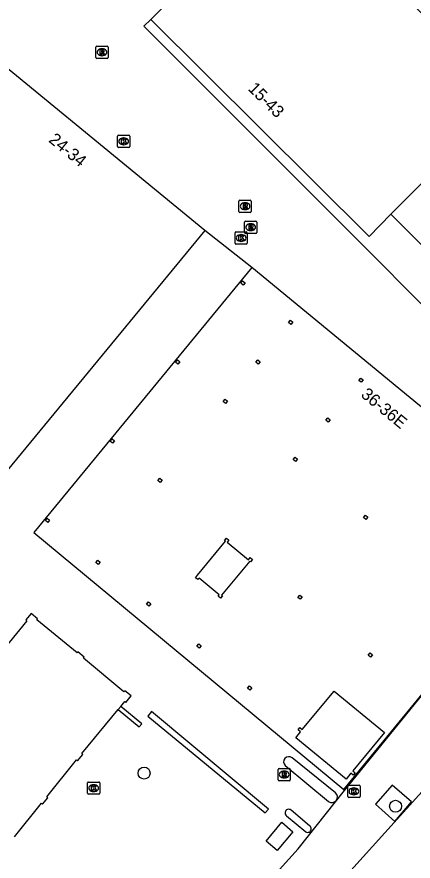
# Model space of a CAD drawing. Extents: x 161772 to 163123, y 383092 to 383917.
# Drawn here: x 162073.6 to 162106.1, y 383232.3 to 383301.5 of the extents above; entities that cross this region are included whole.
import ezdxf

# ---------------------------------------------------------------- set-up
doc = ezdxf.new("R2010")
doc.units = 0
for name, color, linetype in [('IMGEO_Boom', 7, 'Continuous'), ('IMGEO_Haag', 7, 'Continuous'), ('IMGEO_Kolk', 7, 'Continuous'), ('IMGEO_Lage_trafo', 7, 'Continuous'), ('IMGEO_Pand', 7, 'Continuous'), ('IMGEO_Pand_nummerreeks', 7, 'Continuous'), ('IMGEO_Pand_overbouw', 7, 'Continuous'), ('IMGEO_Rijbaan_lokaal_open', 7, 'Continuous'), ('IMGEO_Rioolput', 7, 'Continuous'), ('IMGEO_Verkeerseiland_open', 7, 'Continuous')]:
    doc.layers.add(name, color=color, linetype=linetype)

msp = doc.modelspace()

# ---------------------------------------------------------------- linework, layer by layer
at = {"layer": 'IMGEO_Boom'}
for centre in [(162084.03, 383239.527), (162104.636, 383236.816)]:
    msp.add_circle(centre, 0.489, dxfattribs=at)
at = {"layer": 'IMGEO_Haag'}
for points in [[(162081.898, 383244.735), (162083.632, 383243.315), (162083.84, 383243.576), (162082.117, 383245.001)], [(162084.644, 383244.585), (162084.326, 383244.185), (162093.954, 383236.266), (162094.234, 383236.581), (162084.644, 383244.585)]]:
    msp.add_lwpolyline(points, dxfattribs=at)
at = {"layer": 'IMGEO_Kolk'}
for p, q in [((162081.852, 383290.885), (162081.852, 383291.737)), ((162081.927, 383291.811), (162082.779, 383291.811)), ((162082.34, 383291.591), (162082.365, 383291.591)), ((162082.853, 383291.737), (162082.853, 383290.885)), ((162082.779, 383290.811), (162081.927, 383290.811)), ((162082.363, 383291.031), (162082.338, 383291.031)), ((162091.478, 383282.961), (162091.478, 383283.813)), ((162091.553, 383283.887), (162092.405, 383283.887)), ((162091.966, 383283.667), (162091.991, 383283.667)), ((162092.479, 383283.813), (162092.479, 383282.961)), ((162092.405, 383282.887), (162091.553, 383282.887)), ((162091.989, 383283.107), (162091.964, 383283.107)), ((162079.387, 383237.873), (162079.387, 383238.725)), ((162079.462, 383238.799), (162080.314, 383238.799)), ((162080.388, 383238.725), (162080.388, 383237.873)), ((162079.898, 383238.019), (162079.873, 383238.019)), ((162079.875, 383238.579), (162079.9, 383238.579)), ((162100.723, 383237.611), (162100.723, 383238.463)), ((162100.798, 383238.537), (162101.65, 383238.537)), ((162101.211, 383238.317), (162101.236, 383238.317)), ((162101.724, 383238.463), (162101.724, 383237.611)), ((162080.314, 383237.799), (162079.462, 383237.799)), ((162101.65, 383237.537), (162100.798, 383237.537)), ((162101.234, 383237.757), (162101.209, 383237.757))]:
    msp.add_line(p, q, dxfattribs=at)
for points in [[(162081.852, 383290.885), (162081.852, 383291.737)], [(162081.927, 383291.811), (162082.779, 383291.811)], [(162082.173, 383291.511), (162082.296, 383291.511), (162082.296, 383291.36), (162082.426, 383291.511), (162082.59, 383291.511), (162082.444, 383291.36), (162082.597, 383291.111), (162082.445, 383291.111), (162082.36, 383291.275), (162082.296, 383291.208), (162082.296, 383291.111), (162082.173, 383291.111), (162082.173, 383291.511)], [(162082.853, 383291.737), (162082.853, 383290.885)], [(162082.779, 383290.811), (162081.927, 383290.811)], [(162091.478, 383282.961), (162091.478, 383283.813)], [(162091.553, 383283.887), (162092.405, 383283.887)], [(162091.799, 383283.587), (162091.922, 383283.587), (162091.922, 383283.436), (162092.052, 383283.587), (162092.216, 383283.587), (162092.07, 383283.436), (162092.223, 383283.187), (162092.071, 383283.187), (162091.986, 383283.351), (162091.922, 383283.284), (162091.922, 383283.187), (162091.799, 383283.187), (162091.799, 383283.587)], [(162092.479, 383283.813), (162092.479, 383282.961)], [(162092.405, 383282.887), (162091.553, 383282.887)], [(162079.387, 383237.873), (162079.387, 383238.725)], [(162079.462, 383238.799), (162080.314, 383238.799)], [(162080.388, 383238.725), (162080.388, 383237.873)], [(162079.708, 383238.499), (162079.831, 383238.499), (162079.831, 383238.348), (162079.961, 383238.499), (162080.125, 383238.499), (162079.979, 383238.348), (162080.132, 383238.099), (162079.98, 383238.099), (162079.895, 383238.263), (162079.831, 383238.196), (162079.831, 383238.099), (162079.708, 383238.099), (162079.708, 383238.499)], [(162100.723, 383237.611), (162100.723, 383238.463)], [(162100.798, 383238.537), (162101.65, 383238.537)], [(162101.044, 383238.237), (162101.167, 383238.237), (162101.167, 383238.086), (162101.297, 383238.237), (162101.461, 383238.237), (162101.315, 383238.086), (162101.468, 383237.837), (162101.316, 383237.837), (162101.231, 383238.001), (162101.167, 383237.934), (162101.167, 383237.837), (162101.044, 383237.837), (162101.044, 383238.237)], [(162101.724, 383238.463), (162101.724, 383237.611)], [(162080.314, 383237.799), (162079.462, 383237.799)], [(162101.65, 383237.537), (162100.798, 383237.537)]]:
    msp.add_lwpolyline(points, dxfattribs=at)
for centre, start, end in [((162081.929, 383291.735), 91.55205, 178.44795), ((162081.929, 383291.735), 91.55205, 178.44795), ((162082.777, 383291.735), 1.55205, 88.44795), ((162082.777, 383291.735), 1.55205, 88.44795), ((162081.929, 383290.887), 181.55205, 268.44795), ((162081.929, 383290.887), 181.55205, 268.44795), ((162082.777, 383290.887), 271.55205, 358.44795), ((162082.777, 383290.887), 271.55205, 358.44795), ((162091.555, 383283.811), 91.55205, 178.44795), ((162091.555, 383283.811), 91.55205, 178.44795), ((162092.403, 383283.811), 1.55205, 88.44795), ((162092.403, 383283.811), 1.55205, 88.44795), ((162091.555, 383282.963), 181.55205, 268.44795), ((162091.555, 383282.963), 181.55205, 268.44795), ((162092.403, 383282.963), 271.55205, 358.44795), ((162092.403, 383282.963), 271.55205, 358.44795), ((162079.464, 383238.723), 91.55205, 178.44795), ((162079.464, 383238.723), 91.55205, 178.44795), ((162080.312, 383238.723), 1.55205, 88.44795), ((162080.312, 383238.723), 1.55205, 88.44795), ((162100.8, 383238.461), 91.55205, 178.44795), ((162100.8, 383238.461), 91.55205, 178.44795), ((162101.648, 383238.461), 1.55205, 88.44795), ((162101.648, 383238.461), 1.55205, 88.44795), ((162079.464, 383237.875), 181.55205, 268.44795), ((162079.464, 383237.875), 181.55205, 268.44795), ((162080.312, 383237.875), 271.55205, 358.44795), ((162080.312, 383237.875), 271.55205, 358.44795), ((162100.8, 383237.613), 181.55205, 268.44795), ((162100.8, 383237.613), 181.55205, 268.44795), ((162101.648, 383237.613), 271.55205, 358.44795), ((162101.648, 383237.613), 271.55205, 358.44795)]:
    msp.add_arc(centre, 0.0765, start, end, dxfattribs=at)
for centre, major_axis, ratio, start_param, end_param in [((162082.339, 383291.311), (-0.387, 0.002), 0.722429, 4.712389, 7.853982), ((162082.364, 383291.311), (-0.39, 0.002), 0.717154, 1.570796, 4.712389), ((162091.965, 383283.387), (-0.387, 0.002), 0.722429, 4.712389, 7.853982), ((162091.99, 383283.387), (-0.39, 0.002), 0.717154, 1.570796, 4.712389), ((162079.874, 383238.299), (-0.387, 0.002), 0.722429, 4.712389, 7.853982), ((162079.899, 383238.299), (-0.39, 0.002), 0.717154, 1.570796, 4.712389), ((162101.21, 383238.037), (-0.387, 0.002), 0.722429, 4.712389, 7.853982), ((162101.235, 383238.037), (-0.39, 0.002), 0.717154, 1.570796, 4.712389)]:
    msp.add_ellipse(centre, major_axis=major_axis, ratio=ratio, start_param=start_param, end_param=end_param, dxfattribs=at)
at = {"layer": 'IMGEO_Lage_trafo'}
msp.add_lwpolyline([(162095.305, 383235.496), (162096.207, 383234.727), (162094.926, 383233.189), (162094.023, 383233.945), (162095.305, 383235.496)], dxfattribs=at)
at = {"layer": 'IMGEO_Pand'}
for points in [[(162113.782, 383294.862), (162095.853, 383312.658), (162084.572, 383301.309)], [(162104.257, 383285.332), (162102.479, 383283.524), (162084.572, 383301.309)], [(162088.992, 383283.992), (162067.794, 383258.294), (162049.772, 383273.051), (162070.949, 383298.816)], [(162088.992, 383283.992), (162070.949, 383298.816)], [(162113.782, 383294.862), (162104.257, 383285.332)], [(162125.621, 383260.44), (162108.412, 383277.665), (162110.17, 383279.424), (162108.154, 383281.438), (162104.257, 383285.332)], [(162091.946, 383279.682), (162092.105, 383279.874), (162092.298, 383279.715), (162092.139, 383279.523), (162091.946, 383279.682)], [(162095.855, 383276.465), (162096.014, 383276.658), (162096.207, 383276.499), (162096.048, 383276.306), (162095.855, 383276.465)], [(162086.607, 383273.204), (162086.765, 383273.398), (162086.958, 383273.238), (162086.799, 383273.045), (162086.607, 383273.204)], [(162093.179, 383273.215), (162093.338, 383273.407), (162093.531, 383273.248), (162093.371, 383273.055), (162093.179, 383273.215)], [(162101.78, 383271.913), (162101.973, 383271.754), (162101.814, 383271.562), (162101.621, 383271.721), (162101.78, 383271.913)], [(162090.505, 383269.98), (162090.664, 383270.174), (162090.857, 383270.014), (162090.698, 383269.821), (162090.505, 383269.98)], [(162099.088, 383268.653), (162099.281, 383268.494), (162099.121, 383268.301), (162098.929, 383268.46), (162099.088, 383268.653)], [(162081.245, 383266.735), (162081.405, 383266.928), (162081.597, 383266.768), (162081.438, 383266.576), (162081.245, 383266.735)], [(162096.414, 383265.419), (162096.607, 383265.26), (162096.448, 383265.067), (162096.255, 383265.226), (162096.414, 383265.419)], [(162085.151, 383263.505), (162085.311, 383263.698), (162085.503, 383263.539), (162085.344, 383263.346), (162085.151, 383263.505)], [(162075.931, 383260.231), (162076.09, 383260.424), (162076.282, 383260.264), (162076.123, 383260.071), (162075.931, 383260.231)], [(162102.168, 383260.662), (162102.361, 383260.502), (162102.202, 383260.309), (162102.009, 383260.468), (162102.168, 383260.662)], [(162088.529, 383255.496), (162088.44, 383255.388), (162088.247, 383255.546), (162088.409, 383255.744), (162090.698, 383258.535), (162090.621, 383258.598), (162090.78, 383258.791), (162090.973, 383258.633), (162090.827, 383258.455), (162092.577, 383257.019), (162092.723, 383257.197), (162092.917, 383257.038), (162092.758, 383256.845), (162092.681, 383256.908), (162090.375, 383254.124), (162090.451, 383254.061), (162090.293, 383253.868), (162090.1, 383254.027), (162090.188, 383254.135), (162088.529, 383255.496)], [(162080.072, 383256.799), (162080.231, 383256.992), (162080.424, 383256.832), (162080.264, 383256.64), (162080.072, 383256.799)], [(162096.795, 383254.126), (162096.988, 383253.968), (162096.829, 383253.775), (162096.636, 383253.933), (162096.795, 383254.126)], [(162084.374, 383253.558), (162084.567, 383253.399), (162084.407, 383253.206), (162084.215, 383253.366), (162084.374, 383253.558)], [(162082.117, 383245.001), (162082.445, 383245.4), (162082.53, 383245.33), (162082.963, 383245.855), (162082.446, 383246.281), (162082.376, 383246.196), (162079.052, 383248.951), (162079.122, 383249.036), (162078.598, 383249.465), (162078.528, 383249.38), (162075.221, 383252.089), (162075.282, 383252.178), (162074.758, 383252.599), (162074.32, 383252.086), (162074.404, 383252.015), (162070.893, 383247.731)], [(162088.517, 383250.125), (162088.71, 383249.965), (162088.55, 383249.772), (162088.358, 383249.932), (162088.517, 383250.125)], [(162102.564, 383249.395), (162102.757, 383249.237), (162102.598, 383249.043), (162102.405, 383249.202), (162102.564, 383249.395)], [(162092.66, 383246.691), (162092.853, 383246.531), (162092.693, 383246.339), (162092.501, 383246.498), (162092.66, 383246.691)], [(162099.6, 383246.241), (162103.727, 383242.849), (162101.137, 383239.706), (162101.33, 383239.547), (162101.17, 383239.353), (162100.978, 383239.513), (162100.595, 383239.03), (162096.458, 383242.428), (162096.837, 383242.905), (162096.644, 383243.065), (162096.804, 383243.257), (162096.996, 383243.098), (162099.6, 383246.241)], [(162082.117, 383245.001), (162081.898, 383244.735)], [(162073.402, 383234.316), (162075.618, 383237.056), (162075.703, 383236.987), (162076.124, 383237.508), (162076.039, 383237.577), (162078.491, 383240.609), (162078.575, 383240.538), (162079.013, 383241.054), (162078.929, 383241.125), (162081.898, 383244.735)]]:
    msp.add_lwpolyline(points, dxfattribs=at)
at = {"layer": 'IMGEO_Pand_overbouw'}
msp.add_lwpolyline([(162114.439, 383263.213), (162114.338, 383263.296), (162092.847, 383280.981), (162074.975, 383259.258), (162100.391, 383238.194), (162111.993, 383252.292), (162112.228, 383252.578), (162112.134, 383252.656), (162108.335, 383255.809), (162110.808, 383258.809)], close=True, dxfattribs=at)
at = {"layer": 'IMGEO_Rijbaan_lokaal_open'}
for points in [[(162084.572, 383301.309), (162084.008, 383300.741), (162124.973, 383259.78), (162125.621, 383260.44)], [(162068.652, 383202.355), (162096.663, 383233.336), (162100.456, 383238.097), (162111.993, 383252.292), (162112.228, 383252.578), (162118.339, 383260.004), (162114.439, 383263.213), (162114.338, 383263.296), (162092.847, 383280.981), (162088.992, 383283.992)], [(162118.717, 383251.19), (162100.965, 383231.546), (162094.438, 383224.339)], [(162105.956, 383237.171), (162104.363, 383238.529), (162102.998, 383236.982), (162104.586, 383235.564), (162105.956, 383237.171)]]:
    msp.add_lwpolyline(points, dxfattribs=at)
at = {"layer": 'IMGEO_Rioolput'}
for p, q in [((162080.068, 383298.186), (162080.068, 383299.038)), ((162080.143, 383299.112), (162080.995, 383299.112)), ((162080.556, 383298.892), (162080.581, 383298.892)), ((162081.069, 383299.038), (162081.069, 383298.186)), ((162080.995, 383298.112), (162080.143, 383298.112)), ((162080.579, 383298.332), (162080.554, 383298.332)), ((162091.803, 383285.565), (162091.803, 383286.417)), ((162091.878, 383286.491), (162092.73, 383286.491)), ((162092.804, 383286.417), (162092.804, 383285.565)), ((162092.314, 383285.711), (162092.289, 383285.711)), ((162092.291, 383286.271), (162092.316, 383286.271)), ((162092.73, 383285.491), (162091.878, 383285.491)), ((162092.264, 383283.844), (162092.264, 383284.696)), ((162092.339, 383284.77), (162093.191, 383284.77)), ((162092.752, 383284.55), (162092.777, 383284.55)), ((162093.265, 383284.696), (162093.265, 383283.844)), ((162093.191, 383283.77), (162092.339, 383283.77)), ((162092.775, 383283.99), (162092.75, 383283.99)), ((162095.009, 383238.983), (162095.009, 383239.835)), ((162095.084, 383239.909), (162095.936, 383239.909)), ((162095.497, 383239.689), (162095.522, 383239.689)), ((162096.01, 383239.835), (162096.01, 383238.983)), ((162095.936, 383238.909), (162095.084, 383238.909)), ((162095.52, 383239.129), (162095.495, 383239.129))]:
    msp.add_line(p, q, dxfattribs=at)
for points in [[(162080.068, 383298.186), (162080.068, 383299.038)], [(162080.143, 383299.112), (162080.995, 383299.112)], [(162080.657, 383298.81), (162080.405, 383298.812), (162080.405, 383298.412)], [(162081.069, 383299.038), (162081.069, 383298.186)], [(162080.995, 383298.112), (162080.143, 383298.112)], [(162080.405, 383298.412), (162080.529, 383298.412), (162080.529, 383298.574), (162080.54, 383298.574)], [(162080.583, 383298.731), (162080.529, 383298.731), (162080.529, 383298.65)], [(162080.529, 383298.65), (162080.581, 383298.65)], [(162080.587, 383298.545), (162080.658, 383298.412), (162080.798, 383298.412), (162080.733, 383298.538)], [(162091.803, 383285.565), (162091.803, 383286.417)], [(162091.878, 383286.491), (162092.73, 383286.491)], [(162092.804, 383286.417), (162092.804, 383285.565)], [(162092.392, 383286.189), (162092.14, 383286.191), (162092.14, 383285.791)], [(162092.14, 383285.791), (162092.264, 383285.791), (162092.264, 383285.953), (162092.275, 383285.953)], [(162092.318, 383286.11), (162092.264, 383286.11), (162092.264, 383286.029)], [(162092.264, 383286.029), (162092.316, 383286.029)], [(162092.322, 383285.924), (162092.393, 383285.791), (162092.533, 383285.791), (162092.468, 383285.917)], [(162092.73, 383285.491), (162091.878, 383285.491)], [(162092.264, 383283.844), (162092.264, 383284.696)], [(162092.339, 383284.77), (162093.191, 383284.77)], [(162092.853, 383284.468), (162092.601, 383284.47), (162092.601, 383284.07)], [(162092.779, 383284.389), (162092.725, 383284.389), (162092.725, 383284.308)], [(162092.725, 383284.308), (162092.777, 383284.308)], [(162093.265, 383284.696), (162093.265, 383283.844)], [(162093.191, 383283.77), (162092.339, 383283.77)], [(162092.601, 383284.07), (162092.725, 383284.07), (162092.725, 383284.232), (162092.736, 383284.232)], [(162092.783, 383284.203), (162092.854, 383284.07), (162092.994, 383284.07), (162092.929, 383284.196)], [(162095.009, 383238.983), (162095.009, 383239.835)], [(162095.084, 383239.909), (162095.936, 383239.909)], [(162095.598, 383239.607), (162095.346, 383239.609), (162095.346, 383239.209)], [(162095.346, 383239.209), (162095.47, 383239.209), (162095.47, 383239.371), (162095.481, 383239.371)], [(162095.524, 383239.528), (162095.47, 383239.528), (162095.47, 383239.447)], [(162095.47, 383239.447), (162095.522, 383239.447)], [(162095.528, 383239.342), (162095.599, 383239.209), (162095.739, 383239.209), (162095.674, 383239.335)], [(162096.01, 383239.835), (162096.01, 383238.983)], [(162095.936, 383238.909), (162095.084, 383238.909)]]:
    msp.add_lwpolyline(points, dxfattribs=at)
for centre, radius, start, end in [((162080.145, 383299.036), 0.0765, 91.55205, 178.44795), ((162080.145, 383299.036), 0.0765, 91.55205, 178.44795), ((162080.656, 383298.7), 0.109, 350.36119, 89.41601), ((162080.993, 383299.036), 0.0765, 1.55205, 88.44795), ((162080.993, 383299.036), 0.0765, 1.55205, 88.44795), ((162080.145, 383298.188), 0.0765, 181.55205, 268.44795), ((162080.145, 383298.188), 0.0765, 181.55205, 268.44795), ((162080.539, 383298.521), 0.0533, 26.02933, 88.69889), ((162080.565, 383298.839), 0.19, 274.7715, 282.96867), ((162080.589, 383298.635), 0.0964, 77.00612, 93.18647), ((162080.603, 383298.692), 0.0378, 276.66336, 79.67722), ((162080.654, 383298.7), 0.112, 277.58423, 350.98172), ((162080.638, 383298.485), 0.108, 29.51342, 73.79051), ((162080.993, 383298.188), 0.0765, 271.55205, 358.44795), ((162080.993, 383298.188), 0.0765, 271.55205, 358.44795), ((162091.88, 383286.415), 0.0765, 91.55205, 178.44795), ((162091.88, 383286.415), 0.0765, 91.55205, 178.44795), ((162092.728, 383286.415), 0.0765, 1.55205, 88.44795), ((162092.728, 383286.415), 0.0765, 1.55205, 88.44795), ((162092.274, 383285.9), 0.0533, 26.02933, 88.69889), ((162092.3, 383286.218), 0.19, 274.7715, 282.96867), ((162092.324, 383286.014), 0.0964, 77.00612, 93.18647), ((162092.338, 383286.071), 0.0378, 276.66336, 79.67722), ((162092.391, 383286.079), 0.109, 350.36119, 89.41601), ((162092.389, 383286.079), 0.112, 277.58423, 350.98172), ((162092.373, 383285.864), 0.108, 29.51342, 73.79051), ((162091.88, 383285.567), 0.0765, 181.55205, 268.44795), ((162091.88, 383285.567), 0.0765, 181.55205, 268.44795), ((162092.728, 383285.567), 0.0765, 271.55205, 358.44795), ((162092.728, 383285.567), 0.0765, 271.55205, 358.44795), ((162092.341, 383284.694), 0.0765, 91.55205, 178.44795), ((162092.341, 383284.694), 0.0765, 91.55205, 178.44795), ((162092.761, 383284.497), 0.19, 274.7715, 282.96867), ((162092.785, 383284.293), 0.0964, 77.00612, 93.18647), ((162092.799, 383284.35), 0.0378, 276.66336, 79.67722), ((162092.852, 383284.358), 0.109, 350.36119, 89.41601), ((162092.85, 383284.358), 0.112, 277.58423, 350.98172), ((162093.189, 383284.694), 0.0765, 1.55205, 88.44795), ((162093.189, 383284.694), 0.0765, 1.55205, 88.44795), ((162092.341, 383283.846), 0.0765, 181.55205, 268.44795), ((162092.341, 383283.846), 0.0765, 181.55205, 268.44795), ((162092.735, 383284.179), 0.0533, 26.02933, 88.69889), ((162092.834, 383284.143), 0.108, 29.51342, 73.79051), ((162093.189, 383283.846), 0.0765, 271.55205, 358.44795), ((162093.189, 383283.846), 0.0765, 271.55205, 358.44795), ((162095.086, 383239.833), 0.0765, 91.55205, 178.44795), ((162095.086, 383239.833), 0.0765, 91.55205, 178.44795), ((162095.48, 383239.318), 0.0533, 26.02933, 88.69889), ((162095.506, 383239.636), 0.19, 274.7715, 282.96867), ((162095.53, 383239.432), 0.0964, 77.00612, 93.18647), ((162095.544, 383239.489), 0.0378, 276.66336, 79.67722), ((162095.597, 383239.497), 0.109, 350.36119, 89.41601), ((162095.595, 383239.497), 0.112, 277.58423, 350.98172), ((162095.579, 383239.282), 0.108, 29.51342, 73.79051), ((162095.934, 383239.833), 0.0765, 1.55205, 88.44795), ((162095.934, 383239.833), 0.0765, 1.55205, 88.44795), ((162095.086, 383238.985), 0.0765, 181.55205, 268.44795), ((162095.086, 383238.985), 0.0765, 181.55205, 268.44795), ((162095.934, 383238.985), 0.0765, 271.55205, 358.44795), ((162095.934, 383238.985), 0.0765, 271.55205, 358.44795)]:
    msp.add_arc(centre, radius, start, end, dxfattribs=at)
for centre, major_axis, ratio, start_param, end_param in [((162080.555, 383298.612), (-0.387, 0.002), 0.722429, 4.712389, 7.853982), ((162080.58, 383298.612), (-0.39, 0.002), 0.717154, 1.570796, 4.712389), ((162092.29, 383285.991), (-0.387, 0.002), 0.722429, 4.712389, 7.853982), ((162092.315, 383285.991), (-0.39, 0.002), 0.717154, 1.570796, 4.712389), ((162092.751, 383284.27), (-0.387, 0.002), 0.722429, 4.712389, 7.853982), ((162092.776, 383284.27), (-0.39, 0.002), 0.717154, 1.570796, 4.712389), ((162095.496, 383239.409), (-0.387, 0.002), 0.722429, 4.712389, 7.853982), ((162095.521, 383239.409), (-0.39, 0.002), 0.717154, 1.570796, 4.712389)]:
    msp.add_ellipse(centre, major_axis=major_axis, ratio=ratio, start_param=start_param, end_param=end_param, dxfattribs=at)
at = {"layer": 'IMGEO_Verkeerseiland_open'}
for points in [[(162099.714, 383237.913), (162096.154, 383240.79)], [(162095.583, 383240.141), (162099.133, 383237.206)], [(162095.693, 383236.038), (162097.272, 383234.728)], [(162097.593, 383235.204), (162096.073, 383236.491)]]:
    msp.add_lwpolyline(points, dxfattribs=at)
for centre, radius, start, end in [((162095.897, 383240.44), 0.434, 53.70438, 223.612), ((162099.411, 383237.57), 0.458, 232.66845, 48.50604), ((162095.879, 383236.268), 0.296, 48.99886, 231.01779), ((162097.441, 383234.96), 0.287, 234.02028, 57.99065)]:
    msp.add_arc(centre, radius, start, end, dxfattribs=at)

# ---------------------------------------------------------------- texts
at = {"layer": 'IMGEO_Pand_nummerreeks'}
for s, rotation, p in [('15-43', 315.1947, (162092.479, 383295.57)), ('24-34', 320.59196, (162076.137, 383291.319)), ('36-36E', 320.54613, (162101.729, 383270.434))]:
    msp.add_text(s, height=1, rotation=rotation, dxfattribs=at).set_placement(p)

doc.saveas('drawing.dxf')
